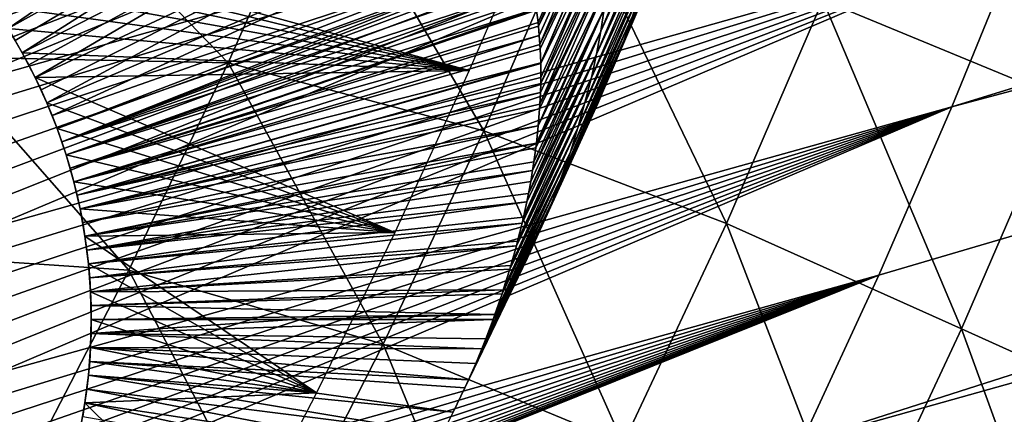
# Model space of a CAD drawing. Header units: millimetres. Extents: x -50 to 50, y -50 to 50.
# Tile 304 of 562: x 25 to 28.8, y -13.2 to -11.7. Entities that reach past the tile are written whole.
import ezdxf

# ---------------------------------------------------------------- set-up
doc = ezdxf.new("R2010")
doc.units = ezdxf.units.MM
doc.header["$LTSCALE"] = 65.185185
for name, color, linetype in [('1', 7, 'CONTINUOUS'), ('12', 7, 'CONTINUOUS'), ('13', 7, 'CONTINUOUS'), ('20', 7, 'CONTINUOUS'), ('21', 7, 'CONTINUOUS'), ('28', 7, 'CONTINUOUS'), ('37', 7, 'CONTINUOUS'), ('39', 7, 'CONTINUOUS'), ('46', 7, 'CONTINUOUS'), ('47', 7, 'CONTINUOUS')]:
    doc.layers.add(name, color=color, linetype=linetype)

msp = doc.modelspace()

# ---------------------------------------------------------------- linework, layer by layer
at = {"layer": '1', "color": 7, "linetype": 'Continuous', "true_color": 0xf5f5f5}
for points in [[(26.7214, -11.8967), (24.6258, -11.3251), (26.991, -11.2716), (26.7214, -11.8967)], [(24.701, -11.4004), (24.6258, -11.3251), (26.7214, -11.8967), (24.701, -11.4004)], [(24.7724, -11.4793), (24.701, -11.4004), (26.7214, -11.8967), (24.7724, -11.4793)], [(24.8396, -11.5618), (24.7724, -11.4793), (26.7214, -11.8967), (24.8396, -11.5618)], [(24.9026, -11.6475), (24.8396, -11.5618), (26.7214, -11.8967), (24.9026, -11.6475)], [(24.9611, -11.7364), (24.9026, -11.6475), (26.7214, -11.8967), (24.9611, -11.7364)], [(25.0151, -11.8281), (24.9611, -11.7364), (26.7214, -11.8967), (25.0151, -11.8281)], [(25.0644, -11.9224), (25.0151, -11.8281), (26.7214, -11.8967), (25.0644, -11.9224)], [(26.4373, -12.5152), (25.0644, -11.9224), (26.7214, -11.8967), (26.4373, -12.5152)], [(25.1088, -12.0191), (25.0644, -11.9224), (26.4373, -12.5152), (25.1088, -12.0191)], [(25.1483, -12.1178), (25.1088, -12.0191), (26.4373, -12.5152), (25.1483, -12.1178)], [(25.1827, -12.2186), (25.1483, -12.1178), (26.4373, -12.5152), (25.1827, -12.2186)], [(25.2119, -12.3208), (25.1827, -12.2186), (26.4373, -12.5152), (25.2119, -12.3208)], [(25.236, -12.4245), (25.2119, -12.3208), (26.4373, -12.5152), (25.236, -12.4245)], [(25.2548, -12.5292), (25.236, -12.4245), (26.4373, -12.5152), (25.2548, -12.5292)], [(26.1389, -13.127), (25.2548, -12.5292), (26.4373, -12.5152), (26.1389, -13.127)], [(25.2682, -12.6348), (25.2548, -12.5292), (26.1389, -13.127), (25.2682, -12.6348)], [(25.2763, -12.7407), (25.2682, -12.6348), (26.1389, -13.127), (25.2763, -12.7407)], [(25.279, -12.8472), (25.2763, -12.7407), (26.1389, -13.127), (25.279, -12.8472)], [(25.2763, -12.9537), (25.279, -12.8472), (26.1389, -13.127), (25.2763, -12.9537)], [(25.2682, -13.0596), (25.2763, -12.9537), (26.1389, -13.127), (25.2682, -13.0596)], [(25.2548, -13.1652), (25.2682, -13.0596), (26.1389, -13.127), (25.2548, -13.1652)], [(25.8264, -13.7316), (25.2548, -13.1652), (26.1389, -13.127), (25.8264, -13.7316)], [(25.236, -13.2699), (25.2548, -13.1652), (25.8264, -13.7316), (25.236, -13.2699)]]:
    msp.add_3dface(points, dxfattribs=at)
at = {"layer": '12', "color": 7, "linetype": 'Continuous', "true_color": 0xf5f5f5}
for points in [[(24.9611, -11.7364), (25.0151, -11.8281), (24.9887, -11.7819, 2.4), (24.9611, -11.7364)], [(24.9887, -11.7819, 2.4), (25.0151, -11.8281), (25.0151, -11.8281, 2.4), (24.9887, -11.7819, 2.4)], [(25.0151, -11.8281), (25.0644, -11.9224), (25.0403, -11.8749, 2.4), (25.0151, -11.8281)], [(25.0151, -11.8281, 2.4), (25.0151, -11.8281), (25.0403, -11.8749, 2.4), (25.0151, -11.8281, 2.4)], [(25.0403, -11.8749, 2.4), (25.0644, -11.9224), (25.0644, -11.9224, 2.4), (25.0403, -11.8749, 2.4)], [(25.0644, -11.9224), (25.1088, -12.0191), (25.0872, -11.9704, 2.4), (25.0644, -11.9224)], [(25.0644, -11.9224, 2.4), (25.0644, -11.9224), (25.0872, -11.9704, 2.4), (25.0644, -11.9224, 2.4)], [(25.0872, -11.9704, 2.4), (25.1088, -12.0191), (25.1088, -12.019, 2.4), (25.0872, -11.9704, 2.4)], [(25.1088, -12.019, 2.4), (25.1088, -12.0191), (25.1291, -12.0682, 2.4), (25.1088, -12.019, 2.4)], [(25.1088, -12.0191), (25.1483, -12.1178), (25.1291, -12.0682, 2.4), (25.1088, -12.0191)], [(25.1291, -12.0682, 2.4), (25.1483, -12.1178), (25.1483, -12.1179, 2.4), (25.1291, -12.0682, 2.4)], [(25.1483, -12.1178), (25.1827, -12.2186), (25.1661, -12.168, 2.4), (25.1483, -12.1178)], [(25.1483, -12.1179, 2.4), (25.1483, -12.1178), (25.1661, -12.168, 2.4), (25.1483, -12.1179, 2.4)], [(25.1661, -12.168, 2.4), (25.1827, -12.2186), (25.1827, -12.2185, 2.4), (25.1661, -12.168, 2.4)], [(25.1827, -12.2185, 2.4), (25.2119, -12.3208), (25.198, -12.2695, 2.4), (25.1827, -12.2185, 2.4)], [(25.1827, -12.2186), (25.2119, -12.3208), (25.1827, -12.2185, 2.4), (25.1827, -12.2186)], [(25.198, -12.2695, 2.4), (25.2119, -12.3208), (25.2119, -12.3208, 2.4), (25.198, -12.2695, 2.4)], [(25.2119, -12.3208), (25.236, -12.4245), (25.2119, -12.3208, 2.4), (25.2119, -12.3208)], [(25.2119, -12.3208, 2.4), (25.236, -12.4245), (25.2246, -12.3725, 2.4), (25.2119, -12.3208, 2.4)], [(25.2246, -12.3725, 2.4), (25.236, -12.4245), (25.236, -12.4245, 2.4), (25.2246, -12.3725, 2.4)], [(25.236, -12.4245), (25.2548, -12.5292), (25.236, -12.4245, 2.4), (25.236, -12.4245)], [(25.236, -12.4245, 2.4), (25.2548, -12.5292), (25.246, -12.4767, 2.4), (25.236, -12.4245, 2.4)], [(25.246, -12.4767, 2.4), (25.2548, -12.5292), (25.2548, -12.5292, 2.4), (25.246, -12.4767, 2.4)], [(25.2548, -12.5292), (25.2682, -12.6348), (25.2548, -12.5292, 2.4), (25.2548, -12.5292)], [(25.2548, -12.5292, 2.4), (25.2682, -12.6348), (25.2621, -12.5819, 2.4), (25.2548, -12.5292, 2.4)], [(25.2621, -12.5819, 2.4), (25.2682, -12.6348), (25.2682, -12.6347, 2.4), (25.2621, -12.5819, 2.4)], [(25.2682, -12.6347, 2.4), (25.2763, -12.7407), (25.2729, -12.6877, 2.4), (25.2682, -12.6347, 2.4)], [(25.2682, -12.6348), (25.2763, -12.7407), (25.2682, -12.6347, 2.4), (25.2682, -12.6348)], [(25.2729, -12.6877, 2.4), (25.2763, -12.7407), (25.2763, -12.7408, 2.4), (25.2729, -12.6877, 2.4)], [(25.2763, -12.7407), (25.279, -12.8472), (25.2763, -12.7408, 2.4), (25.2763, -12.7407)], [(25.2763, -12.7408, 2.4), (25.279, -12.8472), (25.2783, -12.794, 2.4), (25.2763, -12.7408, 2.4)], [(25.2783, -12.794, 2.4), (25.279, -12.8472), (25.279, -12.8472, 2.4), (25.2783, -12.794, 2.4)]]:
    msp.add_3dface(points, dxfattribs=at)
at = {"layer": '13', "color": 7, "linetype": 'Continuous', "true_color": 0xf5f5f5}
for points in [[(25.279, -12.8472), (25.2763, -12.9537), (25.279, -12.8472, 2.4), (25.279, -12.8472)], [(25.279, -12.8472, 2.4), (25.2763, -12.9537), (25.2783, -12.9004, 2.4), (25.279, -12.8472, 2.4)], [(25.2783, -12.9004, 2.4), (25.2763, -12.9537), (25.2763, -12.9536, 2.4), (25.2783, -12.9004, 2.4)], [(25.2763, -12.9537), (25.2682, -13.0596), (25.2763, -12.9536, 2.4), (25.2763, -12.9537)], [(25.2763, -12.9536, 2.4), (25.2682, -13.0596), (25.2729, -13.0067, 2.4), (25.2763, -12.9536, 2.4)], [(25.2729, -13.0067, 2.4), (25.2682, -13.0596), (25.2682, -13.0597, 2.4), (25.2729, -13.0067, 2.4)], [(25.2682, -13.0596), (25.2548, -13.1652), (25.2682, -13.0597, 2.4), (25.2682, -13.0596)], [(25.2682, -13.0597, 2.4), (25.2548, -13.1652), (25.2621, -13.1125, 2.4), (25.2682, -13.0597, 2.4)], [(25.2621, -13.1125, 2.4), (25.2548, -13.1652), (25.2548, -13.1652, 2.4), (25.2621, -13.1125, 2.4)], [(25.2548, -13.1652, 2.4), (25.236, -13.2699), (25.246, -13.2177, 2.4), (25.2548, -13.1652, 2.4)], [(25.2548, -13.1652), (25.236, -13.2699), (25.2548, -13.1652, 2.4), (25.2548, -13.1652)]]:
    msp.add_3dface(points, dxfattribs=at)
at = {"layer": '20', "color": 7, "linetype": 'Continuous', "true_color": 0xf5f5f5}
for points in [[(26.8128, -12.8472, 3.9338), (25.2783, -12.9004, 2.4), (26.7848, -12.9209, 3.9066), (26.8128, -12.8472, 3.9338)], [(26.0459, -12.8472, 3.1669), (25.2783, -12.9004, 2.4), (26.8128, -12.8472, 3.9338), (26.0459, -12.8472, 3.1669)], [(25.279, -12.8472, 2.4), (25.2783, -12.9004, 2.4), (26.0459, -12.8472, 3.1669), (25.279, -12.8472, 2.4)], [(25.2783, -12.9004, 2.4), (25.2763, -12.9536, 2.4), (26.7696, -12.9591, 3.8923), (25.2783, -12.9004, 2.4)], [(26.7848, -12.9209, 3.9066), (25.2783, -12.9004, 2.4), (26.7696, -12.9591, 3.8923), (26.7848, -12.9209, 3.9066)], [(25.2763, -12.9536, 2.4), (25.2729, -13.0067, 2.4), (26.7192, -13.0771, 3.8477), (25.2763, -12.9536, 2.4)], [(26.7466, -13.0145, 3.8715), (25.2763, -12.9536, 2.4), (26.7192, -13.0771, 3.8477), (26.7466, -13.0145, 3.8715)], [(26.7696, -12.9591, 3.8923), (25.2763, -12.9536, 2.4), (26.7466, -13.0145, 3.8715), (26.7696, -12.9591, 3.8923)], [(25.2729, -13.0067, 2.4), (25.2682, -13.0597, 2.4), (26.6611, -13.2003, 3.8), (25.2729, -13.0067, 2.4)], [(26.7053, -13.1077, 3.836), (25.2729, -13.0067, 2.4), (26.6611, -13.2003, 3.8), (26.7053, -13.1077, 3.836)], [(26.7192, -13.0771, 3.8477), (25.2729, -13.0067, 2.4), (26.7053, -13.1077, 3.836), (26.7192, -13.0771, 3.8477)], [(25.2682, -13.0597, 2.4), (25.2621, -13.1125, 2.4), (26.62, -13.2837, 3.7686), (25.2682, -13.0597, 2.4)], [(26.6611, -13.2003, 3.8), (25.2682, -13.0597, 2.4), (26.62, -13.2837, 3.7686), (26.6611, -13.2003, 3.8)], [(25.2621, -13.1125, 2.4), (25.2548, -13.1652, 2.4), (26.5792, -13.365, 3.7395), (25.2621, -13.1125, 2.4)], [(26.62, -13.2837, 3.7686), (25.2621, -13.1125, 2.4), (26.5792, -13.365, 3.7395), (26.62, -13.2837, 3.7686)], [(25.2548, -13.1652, 2.4), (25.246, -13.2177, 2.4), (26.5391, -13.4441, 3.7127), (25.2548, -13.1652, 2.4)], [(26.5792, -13.365, 3.7395), (25.2548, -13.1652, 2.4), (26.5391, -13.4441, 3.7127), (26.5792, -13.365, 3.7395)]]:
    msp.add_3dface(points, dxfattribs=at)
at = {"layer": '21', "color": 7, "linetype": 'Continuous', "true_color": 0xf5f5f5}
for points in [[(26.5295, -10.6623, 4.3), (24.9324, -11.6916, 2.4), (24.9611, -11.7364, 2.4), (26.5295, -10.6623, 4.3)], [(26.6213, -10.81, 4.3), (26.5295, -10.6623, 4.3), (24.9611, -11.7364, 2.4), (26.6213, -10.81, 4.3)], [(26.6213, -10.81, 4.3), (24.9611, -11.7364, 2.4), (24.9887, -11.7819, 2.4), (26.6213, -10.81, 4.3)], [(26.6213, -10.81, 4.3), (24.9887, -11.7819, 2.4), (25.0151, -11.8281, 2.4), (26.6213, -10.81, 4.3)], [(26.7065, -10.9614, 4.3), (26.6213, -10.81, 4.3), (25.0151, -11.8281, 2.4), (26.7065, -10.9614, 4.3)], [(26.7065, -10.9614, 4.3), (25.0151, -11.8281, 2.4), (25.0403, -11.8749, 2.4), (26.7065, -10.9614, 4.3)], [(26.7065, -10.9614, 4.3), (25.0403, -11.8749, 2.4), (25.0644, -11.9224, 2.4), (26.7065, -10.9614, 4.3)], [(26.7852, -11.1164, 4.3), (26.7065, -10.9614, 4.3), (25.0644, -11.9224, 2.4), (26.7852, -11.1164, 4.3)], [(26.7852, -11.1164, 4.3), (25.0644, -11.9224, 2.4), (25.0872, -11.9704, 2.4), (26.7852, -11.1164, 4.3)], [(26.7852, -11.1164, 4.3), (25.0872, -11.9704, 2.4), (25.1088, -12.019, 2.4), (26.7852, -11.1164, 4.3)], [(26.8569, -11.2746, 4.3), (26.7852, -11.1164, 4.3), (25.1088, -12.019, 2.4), (26.8569, -11.2746, 4.3)], [(26.8569, -11.2746, 4.3), (25.1088, -12.019, 2.4), (25.1291, -12.0682, 2.4), (26.8569, -11.2746, 4.3)], [(26.9218, -11.436, 4.3), (26.8569, -11.2746, 4.3), (25.1291, -12.0682, 2.4), (26.9218, -11.436, 4.3)], [(26.9218, -11.436, 4.3), (25.1291, -12.0682, 2.4), (25.1483, -12.1179, 2.4), (26.9218, -11.436, 4.3)], [(26.9218, -11.436, 4.3), (25.1483, -12.1179, 2.4), (26.9335, -11.469, 4.2994), (26.9218, -11.436, 4.3)], [(25.1483, -12.1179, 2.4), (25.1661, -12.168, 2.4), (26.9335, -11.469, 4.2994), (25.1483, -12.1179, 2.4)], [(26.9335, -11.469, 4.2994), (25.1661, -12.168, 2.4), (26.9387, -11.4854, 4.2988), (26.9335, -11.469, 4.2994)], [(26.9387, -11.4854, 4.2988), (25.1661, -12.168, 2.4), (26.9443, -11.504, 4.2977), (26.9387, -11.4854, 4.2988)], [(26.9443, -11.504, 4.2977), (25.1661, -12.168, 2.4), (26.954, -11.5399, 4.295), (26.9443, -11.504, 4.2977)], [(26.954, -11.5399, 4.295), (25.1661, -12.168, 2.4), (26.9634, -11.58, 4.2909), (26.954, -11.5399, 4.295)], [(25.1661, -12.168, 2.4), (25.1827, -12.2185, 2.4), (26.9634, -11.58, 4.2909), (25.1661, -12.168, 2.4)], [(26.9634, -11.58, 4.2909), (25.1827, -12.2185, 2.4), (26.9672, -11.5984, 4.2887), (26.9634, -11.58, 4.2909)], [(26.9672, -11.5984, 4.2887), (25.1827, -12.2185, 2.4), (26.9716, -11.6217, 4.2857), (26.9672, -11.5984, 4.2887)], [(26.9716, -11.6217, 4.2857), (25.1827, -12.2185, 2.4), (26.978, -11.6609, 4.2799), (26.9716, -11.6217, 4.2857)], [(25.1827, -12.2185, 2.4), (25.198, -12.2695, 2.4), (26.978, -11.6609, 4.2799), (25.1827, -12.2185, 2.4)], [(26.978, -11.6609, 4.2799), (25.198, -12.2695, 2.4), (26.9787, -11.6658, 4.2792), (26.978, -11.6609, 4.2799)], [(26.9787, -11.6658, 4.2792), (25.198, -12.2695, 2.4), (26.9847, -11.7127, 4.2712), (26.9787, -11.6658, 4.2792)], [(26.9847, -11.7127, 4.2712), (25.198, -12.2695, 2.4), (26.9863, -11.727, 4.2687), (26.9847, -11.7127, 4.2712)], [(26.9863, -11.727, 4.2687), (25.198, -12.2695, 2.4), (26.9895, -11.7622, 4.262), (26.9863, -11.727, 4.2687)], [(25.198, -12.2695, 2.4), (25.2119, -12.3208, 2.4), (26.9895, -11.7622, 4.262), (25.198, -12.2695, 2.4)], [(26.9895, -11.7622, 4.262), (25.2119, -12.3208, 2.4), (26.992, -11.7967, 4.255), (26.9895, -11.7622, 4.262)], [(26.992, -11.7967, 4.255), (25.2119, -12.3208, 2.4), (26.9929, -11.8136, 4.2515), (26.992, -11.7967, 4.255)], [(26.9929, -11.8136, 4.2515), (25.2119, -12.3208, 2.4), (26.9948, -11.8668, 4.2397), (26.9929, -11.8136, 4.2515)], [(25.2119, -12.3208, 2.4), (25.2246, -12.3725, 2.4), (26.9948, -11.8668, 4.2397), (25.2119, -12.3208, 2.4)], [(26.9948, -11.8668, 4.2397), (25.2246, -12.3725, 2.4), (26.9948, -11.8697, 4.2391), (26.9948, -11.8668, 4.2397)], [(26.9948, -11.8697, 4.2391), (25.2246, -12.3725, 2.4), (26.9952, -11.9225, 4.2266), (26.9948, -11.8697, 4.2391)], [(26.9952, -11.9225, 4.2266), (25.2246, -12.3725, 2.4), (26.9949, -11.9457, 4.2209), (26.9952, -11.9225, 4.2266)], [(26.9949, -11.9457, 4.2209), (25.2246, -12.3725, 2.4), (26.9939, -11.9807, 4.2121), (26.9949, -11.9457, 4.2209)], [(25.2246, -12.3725, 2.4), (25.236, -12.4245, 2.4), (26.9939, -11.9807, 4.2121), (25.2246, -12.3725, 2.4)], [(26.9939, -11.9807, 4.2121), (25.236, -12.4245, 2.4), (26.9919, -12.0248, 4.2006), (26.9939, -11.9807, 4.2121)], [(26.9919, -12.0248, 4.2006), (25.236, -12.4245, 2.4), (26.9908, -12.042, 4.196), (26.9919, -12.0248, 4.2006)], [(26.9908, -12.042, 4.196), (25.236, -12.4245, 2.4), (26.9858, -12.1068, 4.1781), (26.9908, -12.042, 4.196)], [(25.236, -12.4245, 2.4), (25.246, -12.4767, 2.4), (26.9858, -12.1068, 4.1781), (25.236, -12.4245, 2.4)], [(26.9858, -12.1068, 4.1781), (25.246, -12.4767, 2.4), (26.9786, -12.1742, 4.1588), (26.9858, -12.1068, 4.1781)], [(25.246, -12.4767, 2.4), (25.2548, -12.5292, 2.4), (26.9786, -12.1742, 4.1588), (25.246, -12.4767, 2.4)], [(26.9786, -12.1742, 4.1588), (25.2548, -12.5292, 2.4), (26.9765, -12.1909, 4.1538), (26.9786, -12.1742, 4.1588)], [(26.9765, -12.1909, 4.1538), (25.2548, -12.5292, 2.4), (26.969, -12.2455, 4.1375), (26.9765, -12.1909, 4.1538)], [(26.969, -12.2455, 4.1375), (25.2548, -12.5292, 2.4), (26.9641, -12.2774, 4.1277), (26.969, -12.2455, 4.1375)], [(25.2548, -12.5292, 2.4), (25.2621, -12.5819, 2.4), (26.9641, -12.2774, 4.1277), (25.2548, -12.5292, 2.4)], [(26.9641, -12.2774, 4.1277), (25.2621, -12.5819, 2.4), (26.9568, -12.3203, 4.1144), (26.9641, -12.2774, 4.1277)], [(26.9568, -12.3203, 4.1144), (25.2621, -12.5819, 2.4), (26.9483, -12.3658, 4.0999), (26.9568, -12.3203, 4.1144)], [(26.9483, -12.3658, 4.0999), (25.2621, -12.5819, 2.4), (26.9418, -12.3981, 4.0895), (26.9483, -12.3658, 4.0999)], [(25.2621, -12.5819, 2.4), (25.2682, -12.6347, 2.4), (26.9418, -12.3981, 4.0895), (25.2621, -12.5819, 2.4)], [(26.9418, -12.3981, 4.0895), (25.2682, -12.6347, 2.4), (26.9292, -12.4559, 4.0706), (26.9418, -12.3981, 4.0895)], [(26.9292, -12.4559, 4.0706), (25.2682, -12.6347, 2.4), (26.9237, -12.4797, 4.0627), (26.9292, -12.4559, 4.0706)], [(25.2682, -12.6347, 2.4), (25.2729, -12.6877, 2.4), (26.9237, -12.4797, 4.0627), (25.2682, -12.6347, 2.4)], [(26.9237, -12.4797, 4.0627), (25.2729, -12.6877, 2.4), (26.9068, -12.5475, 4.0399), (26.9237, -12.4797, 4.0627)], [(26.9068, -12.5475, 4.0399), (25.2729, -12.6877, 2.4), (26.9022, -12.565, 4.0339), (26.9068, -12.5475, 4.0399)], [(25.2729, -12.6877, 2.4), (25.2763, -12.7408, 2.4), (26.9022, -12.565, 4.0339), (25.2729, -12.6877, 2.4)], [(26.9022, -12.565, 4.0339), (25.2763, -12.7408, 2.4), (26.8812, -12.6401, 4.008), (26.9022, -12.565, 4.0339)], [(26.8812, -12.6401, 4.008), (25.2763, -12.7408, 2.4), (26.8769, -12.6546, 4.0029), (26.8812, -12.6401, 4.008)], [(26.8769, -12.6546, 4.0029), (25.2763, -12.7408, 2.4), (26.8522, -12.7336, 3.975), (26.8769, -12.6546, 4.0029)], [(25.2763, -12.7408, 2.4), (25.2783, -12.794, 2.4), (26.8522, -12.7336, 3.975), (25.2763, -12.7408, 2.4)], [(26.8522, -12.7336, 3.975), (25.2783, -12.794, 2.4), (26.8472, -12.7489, 3.9695), (26.8522, -12.7336, 3.975)], [(26.8472, -12.7489, 3.9695), (25.2783, -12.794, 2.4), (26.82, -12.8274, 3.9411), (26.8472, -12.7489, 3.9695)], [(25.2783, -12.794, 2.4), (25.279, -12.8472, 2.4), (26.82, -12.8274, 3.9411), (25.2783, -12.794, 2.4)], [(25.279, -12.8472, 2.4), (26.0459, -12.8472, 3.1669), (26.82, -12.8274, 3.9411), (25.279, -12.8472, 2.4)], [(26.0459, -12.8472, 3.1669), (26.8128, -12.8472, 3.9338), (26.82, -12.8274, 3.9411), (26.0459, -12.8472, 3.1669)]]:
    msp.add_3dface(points, dxfattribs=at)
at = {"layer": '28', "color": 7, "linetype": 'Continuous', "true_color": 0xf5f5f5}
for points in [[(26.9787, -11.6658, 4.2792), (26.9847, -11.7127, 4.2712), (27.2485, -11.1043, 4.2687), (26.9787, -11.6658, 4.2792)], [(26.9847, -11.7127, 4.2712), (26.9863, -11.727, 4.2687), (27.2485, -11.1043, 4.2687), (26.9847, -11.7127, 4.2712)], [(27.2485, -11.1043, 4.2687), (26.9863, -11.727, 4.2687), (27.2565, -11.1719, 4.255), (27.2485, -11.1043, 4.2687)], [(27.4858, -11.1203, 4.0999), (27.2367, -11.6602, 4.1277), (27.2241, -11.7464, 4.0999), (27.4858, -11.1203, 4.0999)], [(27.4858, -11.1203, 4.0999), (27.2241, -11.7464, 4.0999), (27.473, -11.2058, 4.0705), (27.4858, -11.1203, 4.0999)], [(27.5758, -11.1506, 3.8712), (27.345, -11.689, 3.9064), (27.3135, -11.7785, 3.8712), (27.5758, -11.1506, 3.8712)], [(27.5758, -11.1506, 3.8712), (27.3135, -11.7785, 3.8712), (27.5447, -11.2372, 3.8357), (27.5758, -11.1506, 3.8712)], [(26.9863, -11.727, 4.2687), (26.9895, -11.7622, 4.262), (27.2565, -11.1719, 4.255), (26.9863, -11.727, 4.2687)], [(26.9895, -11.7622, 4.262), (26.992, -11.7967, 4.255), (27.2565, -11.1719, 4.255), (26.9895, -11.7622, 4.262)], [(27.2565, -11.1719, 4.255), (26.992, -11.7967, 4.255), (27.2577, -11.2529, 4.2391), (27.2565, -11.1719, 4.255)], [(27.473, -11.2058, 4.0705), (27.2082, -11.8343, 4.0705), (27.4571, -11.2928, 4.0398), (27.473, -11.2058, 4.0705)], [(27.473, -11.2058, 4.0705), (27.2241, -11.7464, 4.0999), (27.2082, -11.8343, 4.0705), (27.473, -11.2058, 4.0705)], [(27.5447, -11.2372, 3.8357), (27.2792, -11.8673, 3.8357), (27.4687, -11.4251, 3.8), (27.5447, -11.2372, 3.8357)], [(27.5447, -11.2372, 3.8357), (27.3135, -11.7785, 3.8712), (27.2792, -11.8673, 3.8357), (27.5447, -11.2372, 3.8357)], [(26.992, -11.7967, 4.255), (26.9929, -11.8136, 4.2515), (27.2577, -11.2529, 4.2391), (26.992, -11.7967, 4.255)], [(26.9929, -11.8136, 4.2515), (26.9948, -11.8668, 4.2397), (27.2577, -11.2529, 4.2391), (26.9929, -11.8136, 4.2515)], [(26.9948, -11.8668, 4.2397), (26.9948, -11.8697, 4.2391), (27.2577, -11.2529, 4.2391), (26.9948, -11.8668, 4.2397)], [(27.2577, -11.2529, 4.2391), (26.9948, -11.8697, 4.2391), (27.2603, -11.3272, 4.2209), (27.2577, -11.2529, 4.2391)], [(27.4571, -11.2928, 4.0398), (27.2082, -11.8343, 4.0705), (27.1892, -11.9235, 4.0398), (27.4571, -11.2928, 4.0398)], [(27.4571, -11.2928, 4.0398), (27.1892, -11.9235, 4.0398), (27.4297, -11.401, 4.0079), (27.4571, -11.2928, 4.0398)], [(26.9948, -11.8697, 4.2391), (26.9952, -11.9225, 4.2266), (27.2603, -11.3272, 4.2209), (26.9948, -11.8697, 4.2391)], [(26.9952, -11.9225, 4.2266), (26.9949, -11.9457, 4.2209), (27.2603, -11.3272, 4.2209), (26.9952, -11.9225, 4.2266)], [(27.2603, -11.3272, 4.2209), (26.9949, -11.9457, 4.2209), (27.26, -11.4041, 4.2005), (27.2603, -11.3272, 4.2209)], [(26.9939, -11.9807, 4.2121), (26.9919, -12.0248, 4.2006), (27.26, -11.4041, 4.2005), (26.9939, -11.9807, 4.2121)], [(27.26, -11.4041, 4.2005), (26.9919, -12.0248, 4.2006), (27.2569, -11.4835, 4.1781), (27.26, -11.4041, 4.2005)], [(26.9949, -11.9457, 4.2209), (26.9939, -11.9807, 4.2121), (27.26, -11.4041, 4.2005), (26.9949, -11.9457, 4.2209)], [(27.4297, -11.401, 4.0079), (27.1892, -11.9235, 4.0398), (27.1624, -12.0239, 4.0079), (27.4297, -11.401, 4.0079)], [(27.4297, -11.401, 4.0079), (27.1624, -12.0239, 4.0079), (27.4074, -11.4899, 3.9749), (27.4297, -11.401, 4.0079)], [(27.4687, -11.4251, 3.8), (27.2792, -11.8673, 3.8357), (27.2125, -12.0227, 3.8), (27.4687, -11.4251, 3.8)], [(26.9908, -12.042, 4.196), (26.9858, -12.1068, 4.1781), (27.2569, -11.4835, 4.1781), (26.9908, -12.042, 4.196)], [(27.2569, -11.4835, 4.1781), (26.9858, -12.1068, 4.1781), (27.2505, -11.5657, 4.1538), (27.2569, -11.4835, 4.1781)], [(26.9919, -12.0248, 4.2006), (26.9908, -12.042, 4.196), (27.2569, -11.4835, 4.1781), (26.9919, -12.0248, 4.2006)], [(27.4074, -11.4899, 3.9749), (27.1369, -12.1151, 3.9749), (27.382, -11.5795, 3.941), (27.4074, -11.4899, 3.9749)], [(27.4074, -11.4899, 3.9749), (27.1624, -12.0239, 4.0079), (27.1369, -12.1151, 3.9749), (27.4074, -11.4899, 3.9749)], [(26.9786, -12.1742, 4.1588), (26.9765, -12.1909, 4.1538), (27.2505, -11.5657, 4.1538), (26.9786, -12.1742, 4.1588)], [(27.2505, -11.5657, 4.1538), (26.9765, -12.1909, 4.1538), (27.2367, -11.6602, 4.1277), (27.2505, -11.5657, 4.1538)], [(26.9858, -12.1068, 4.1781), (26.9786, -12.1742, 4.1588), (27.2505, -11.5657, 4.1538), (26.9858, -12.1068, 4.1781)], [(27.382, -11.5795, 3.941), (27.1081, -12.2069, 3.941), (27.345, -11.689, 3.9064), (27.382, -11.5795, 3.941)], [(27.382, -11.5795, 3.941), (27.1369, -12.1151, 3.9749), (27.1081, -12.2069, 3.941), (27.382, -11.5795, 3.941)], [(26.969, -12.2455, 4.1375), (26.9641, -12.2774, 4.1277), (27.2367, -11.6602, 4.1277), (26.969, -12.2455, 4.1375)], [(27.2367, -11.6602, 4.1277), (26.9641, -12.2774, 4.1277), (27.2241, -11.7464, 4.0999), (27.2367, -11.6602, 4.1277)], [(26.9765, -12.1909, 4.1538), (26.969, -12.2455, 4.1375), (27.2367, -11.6602, 4.1277), (26.9765, -12.1909, 4.1538)], [(27.345, -11.689, 3.9064), (27.0717, -12.3086, 3.9064), (27.3135, -11.7785, 3.8712), (27.345, -11.689, 3.9064)], [(27.345, -11.689, 3.9064), (27.1081, -12.2069, 3.941), (27.0717, -12.3086, 3.9064), (27.345, -11.689, 3.9064)], [(26.9568, -12.3203, 4.1144), (26.9483, -12.3658, 4.0999), (27.2241, -11.7464, 4.0999), (26.9568, -12.3203, 4.1144)], [(27.2241, -11.7464, 4.0999), (26.9483, -12.3658, 4.0999), (27.2082, -11.8343, 4.0705), (27.2241, -11.7464, 4.0999)], [(26.9641, -12.2774, 4.1277), (26.9568, -12.3203, 4.1144), (27.2241, -11.7464, 4.0999), (26.9641, -12.2774, 4.1277)], [(27.3135, -11.7785, 3.8712), (27.0717, -12.3086, 3.9064), (27.0369, -12.4002, 3.8712), (27.3135, -11.7785, 3.8712)], [(27.3135, -11.7785, 3.8712), (27.0369, -12.4002, 3.8712), (27.2792, -11.8673, 3.8357), (27.3135, -11.7785, 3.8712)], [(26.9418, -12.3981, 4.0895), (26.9292, -12.4559, 4.0706), (27.2082, -11.8343, 4.0705), (26.9418, -12.3981, 4.0895)], [(27.2082, -11.8343, 4.0705), (26.9292, -12.4559, 4.0706), (27.1892, -11.9235, 4.0398), (27.2082, -11.8343, 4.0705)], [(26.9483, -12.3658, 4.0999), (26.9418, -12.3981, 4.0895), (27.2082, -11.8343, 4.0705), (26.9483, -12.3658, 4.0999)], [(27.2792, -11.8673, 3.8357), (26.9992, -12.4911, 3.8357), (27.2125, -12.0227, 3.8), (27.2792, -11.8673, 3.8357)], [(27.2792, -11.8673, 3.8357), (27.0369, -12.4002, 3.8712), (26.9992, -12.4911, 3.8357), (27.2792, -11.8673, 3.8357)], [(26.9237, -12.4797, 4.0627), (26.9068, -12.5475, 4.0399), (27.1892, -11.9235, 4.0398), (26.9237, -12.4797, 4.0627)], [(27.1892, -11.9235, 4.0398), (26.9068, -12.5475, 4.0399), (27.1624, -12.0239, 4.0079), (27.1892, -11.9235, 4.0398)], [(26.9292, -12.4559, 4.0706), (26.9237, -12.4797, 4.0627), (27.1892, -11.9235, 4.0398), (26.9292, -12.4559, 4.0706)], [(26.9022, -12.565, 4.0339), (26.8812, -12.6401, 4.008), (27.1624, -12.0239, 4.0079), (26.9022, -12.565, 4.0339)], [(27.1624, -12.0239, 4.0079), (26.8812, -12.6401, 4.008), (27.1369, -12.1151, 3.9749), (27.1624, -12.0239, 4.0079)], [(26.9068, -12.5475, 4.0399), (26.9022, -12.565, 4.0339), (27.1624, -12.0239, 4.0079), (26.9068, -12.5475, 4.0399)], [(27.2125, -12.0227, 3.8), (26.9992, -12.4911, 3.8357), (26.9432, -12.6145, 3.8), (27.2125, -12.0227, 3.8)], [(26.8769, -12.6546, 4.0029), (26.8522, -12.7336, 3.975), (27.1369, -12.1151, 3.9749), (26.8769, -12.6546, 4.0029)], [(27.1369, -12.1151, 3.9749), (26.8522, -12.7336, 3.975), (27.1081, -12.2069, 3.941), (27.1369, -12.1151, 3.9749)], [(26.8812, -12.6401, 4.008), (26.8769, -12.6546, 4.0029), (27.1369, -12.1151, 3.9749), (26.8812, -12.6401, 4.008)], [(26.8472, -12.7489, 3.9695), (26.82, -12.8274, 3.9411), (27.1081, -12.2069, 3.941), (26.8472, -12.7489, 3.9695)], [(27.1081, -12.2069, 3.941), (26.82, -12.8274, 3.9411), (27.0717, -12.3086, 3.9064), (27.1081, -12.2069, 3.941)], [(26.8522, -12.7336, 3.975), (26.8472, -12.7489, 3.9695), (27.1081, -12.2069, 3.941), (26.8522, -12.7336, 3.975)], [(26.8128, -12.8472, 3.9338), (26.7848, -12.9209, 3.9066), (27.0717, -12.3086, 3.9064), (26.8128, -12.8472, 3.9338)], [(27.0717, -12.3086, 3.9064), (26.7848, -12.9209, 3.9066), (27.0369, -12.4002, 3.8712), (27.0717, -12.3086, 3.9064)], [(26.82, -12.8274, 3.9411), (26.8128, -12.8472, 3.9338), (27.0717, -12.3086, 3.9064), (26.82, -12.8274, 3.9411)], [(26.7696, -12.9591, 3.8923), (26.7466, -13.0145, 3.8715), (27.0369, -12.4002, 3.8712), (26.7696, -12.9591, 3.8923)], [(27.0369, -12.4002, 3.8712), (26.7466, -13.0145, 3.8715), (26.9992, -12.4911, 3.8357), (27.0369, -12.4002, 3.8712)], [(26.7848, -12.9209, 3.9066), (26.7696, -12.9591, 3.8923), (27.0369, -12.4002, 3.8712), (26.7848, -12.9209, 3.9066)], [(26.7192, -13.0771, 3.8477), (26.7053, -13.1077, 3.836), (26.9992, -12.4911, 3.8357), (26.7192, -13.0771, 3.8477)], [(26.9992, -12.4911, 3.8357), (26.7053, -13.1077, 3.836), (26.9432, -12.6145, 3.8), (26.9992, -12.4911, 3.8357)], [(26.7466, -13.0145, 3.8715), (26.7192, -13.0771, 3.8477), (26.9992, -12.4911, 3.8357), (26.7466, -13.0145, 3.8715)], [(26.7053, -13.1077, 3.836), (26.6611, -13.2003, 3.8), (26.9432, -12.6145, 3.8), (26.7053, -13.1077, 3.836)]]:
    msp.add_3dface(points, dxfattribs=at)
at = {"layer": '37', "color": 15, "linetype": 'Continuous', "true_color": 0xaf503c}
for points in [[(28.4149, -10.765, -11.1346), (28.9821, -12.0033, -10.6921), (28.0728, -11.6278, -11.1346), (28.4149, -10.765, -11.1346)], [(29.3352, -11.1126, -10.6921), (28.9821, -12.0033, -10.6921), (28.4149, -10.765, -11.1346), (29.3352, -11.1126, -10.6921)], [(25.0524, -11.091, -12.3767), (24.7053, -11.8441, -12.3767), (23.9553, -11.0717, -12.7621), (25.0524, -11.091, -12.3767)], [(26.1556, -11.0644, -11.977), (25.8014, -11.8669, -11.977), (25.0524, -11.091, -12.3767), (26.1556, -11.0644, -11.977)], [(26.1556, -11.0644, -11.977), (26.7778, -12.1265, -11.5629), (25.8014, -11.8669, -11.977), (26.1556, -11.0644, -11.977)], [(27.1367, -11.3006, -11.5629), (26.7778, -12.1265, -11.5629), (26.1556, -11.0644, -11.977), (27.1367, -11.3006, -11.5629)], [(25.0524, -11.091, -12.3767), (25.8014, -11.8669, -11.977), (24.7053, -11.8441, -12.3767), (25.0524, -11.091, -12.3767)], [(27.1367, -11.3006, -11.5629), (27.7045, -12.4798, -11.1346), (26.7778, -12.1265, -11.5629), (27.1367, -11.3006, -11.5629)], [(28.0728, -11.6278, -11.1346), (27.7045, -12.4798, -11.1346), (27.1367, -11.3006, -11.5629), (28.0728, -11.6278, -11.1346)], [(28.0728, -11.6278, -11.1346), (28.602, -12.8829, -10.6921), (27.7045, -12.4798, -11.1346), (28.0728, -11.6278, -11.1346)], [(28.9821, -12.0033, -10.6921), (28.602, -12.8829, -10.6921), (28.0728, -11.6278, -11.1346), (28.9821, -12.0033, -10.6921)], [(24.7053, -11.8441, -12.3767), (25.4225, -12.6581, -11.977), (24.3355, -12.5863, -12.3767), (24.7053, -11.8441, -12.3767)], [(25.8014, -11.8669, -11.977), (25.4225, -12.6581, -11.977), (24.7053, -11.8441, -12.3767), (25.8014, -11.8669, -11.977)], [(25.8014, -11.8669, -11.977), (26.3938, -12.941, -11.5629), (25.4225, -12.6581, -11.977), (25.8014, -11.8669, -11.977)], [(26.7778, -12.1265, -11.5629), (26.3938, -12.941, -11.5629), (25.8014, -11.8669, -11.977), (26.7778, -12.1265, -11.5629)], [(28.9821, -12.0033, -10.6921), (29.4931, -13.2843, -10.2356), (28.602, -12.8829, -10.6921), (28.9821, -12.0033, -10.6921)], [(26.7778, -12.1265, -11.5629), (27.3104, -13.3202, -11.1346), (26.3938, -12.941, -11.5629), (26.7778, -12.1265, -11.5629)], [(27.7045, -12.4798, -11.1346), (27.3104, -13.3202, -11.1346), (26.7778, -12.1265, -11.5629), (27.7045, -12.4798, -11.1346)], [(27.7045, -12.4798, -11.1346), (28.1951, -13.7504, -10.6921), (27.3104, -13.3202, -11.1346), (27.7045, -12.4798, -11.1346)], [(28.602, -12.8829, -10.6921), (28.1951, -13.7504, -10.6921), (27.7045, -12.4798, -11.1346), (28.602, -12.8829, -10.6921)], [(24.3355, -12.5863, -12.3767), (25.0194, -13.4372, -11.977), (23.9434, -13.317, -12.3767), (24.3355, -12.5863, -12.3767)], [(25.4225, -12.6581, -11.977), (25.0194, -13.4372, -11.977), (24.3355, -12.5863, -12.3767), (25.4225, -12.6581, -11.977)], [(25.4225, -12.6581, -11.977), (25.985, -13.7433, -11.5629), (25.0194, -13.4372, -11.977), (25.4225, -12.6581, -11.977)], [(26.3938, -12.941, -11.5629), (25.985, -13.7433, -11.5629), (25.4225, -12.6581, -11.977), (26.3938, -12.941, -11.5629)], [(28.602, -12.8829, -10.6921), (29.0735, -14.1788, -10.2356), (28.1951, -13.7504, -10.6921), (28.602, -12.8829, -10.6921)], [(29.4931, -13.2843, -10.2356), (29.0735, -14.1788, -10.2356), (28.602, -12.8829, -10.6921), (29.4931, -13.2843, -10.2356)], [(26.3938, -12.941, -11.5629), (26.8908, -14.1481, -11.1346), (25.985, -13.7433, -11.5629), (26.3938, -12.941, -11.5629)], [(27.3104, -13.3202, -11.1346), (26.8908, -14.1481, -11.1346), (26.3938, -12.941, -11.5629), (27.3104, -13.3202, -11.1346)]]:
    msp.add_3dface(points, dxfattribs=at)
at = {"layer": '39', "color": 15, "linetype": 'Continuous', "true_color": 0xaf503c}
for points in [[(28.5649, -12.0349, 4.5), (49.3779, -5.6237, 4.5), (28.8297, -11.3861, 4.5), (28.5649, -12.0349, 4.5)], [(49.2697, -6.5041, 4.5), (49.3779, -5.6237, 4.5), (28.5649, -12.0349, 4.5), (49.2697, -6.5041, 4.5)], [(27.9918, -13.3135, 4.5), (49.2697, -6.5041, 4.5), (28.2856, -12.6773, 4.5), (27.9918, -13.3135, 4.5)], [(49.1457, -7.3826, 4.5), (49.2697, -6.5041, 4.5), (27.9918, -13.3135, 4.5), (49.1457, -7.3826, 4.5)], [(28.2856, -12.6773, 4.5), (49.2697, -6.5041, 4.5), (28.5649, -12.0349, 4.5), (28.2856, -12.6773, 4.5)], [(27.6837, -13.9427, 4.5), (49.1457, -7.3826, 4.5), (27.9918, -13.3135, 4.5), (27.6837, -13.9427, 4.5)], [(49.006, -8.2586, 4.5), (49.1457, -7.3826, 4.5), (27.6837, -13.9427, 4.5), (49.006, -8.2586, 4.5)], [(27.0253, -15.1795, 4.5), (49.006, -8.2586, 4.5), (27.3615, -14.5648, 4.5), (27.0253, -15.1795, 4.5)], [(48.8508, -9.1321, 4.5), (49.006, -8.2586, 4.5), (27.0253, -15.1795, 4.5), (48.8508, -9.1321, 4.5)], [(27.3615, -14.5648, 4.5), (49.006, -8.2586, 4.5), (27.6837, -13.9427, 4.5), (27.3615, -14.5648, 4.5)], [(26.3116, -16.3853, 4.5), (48.8508, -9.1321, 4.5), (26.6753, -15.7865, 4.5), (26.3116, -16.3853, 4.5)], [(48.6799, -10.0026, 4.5), (48.8508, -9.1321, 4.5), (26.3116, -16.3853, 4.5), (48.6799, -10.0026, 4.5)], [(26.6753, -15.7865, 4.5), (48.8508, -9.1321, 4.5), (27.0253, -15.1795, 4.5), (26.6753, -15.7865, 4.5)], [(25.9346, -16.9758, 4.5), (48.6799, -10.0026, 4.5), (26.3116, -16.3853, 4.5), (25.9346, -16.9758, 4.5)], [(48.4936, -10.87, 4.5), (48.6799, -10.0026, 4.5), (25.9346, -16.9758, 4.5), (48.4936, -10.87, 4.5)], [(25.1409, -18.1305, 4.5), (48.4936, -10.87, 4.5), (25.5442, -17.5577, 4.5), (25.1409, -18.1305, 4.5)], [(48.2918, -11.7338, 4.5), (48.4936, -10.87, 4.5), (25.1409, -18.1305, 4.5), (48.2918, -11.7338, 4.5)], [(25.5442, -17.5577, 4.5), (48.4936, -10.87, 4.5), (25.9346, -16.9758, 4.5), (25.5442, -17.5577, 4.5)], [(24.2958, -19.2481, 4.5), (48.2918, -11.7338, 4.5), (24.7246, -18.6941, 4.5), (24.2958, -19.2481, 4.5)], [(48.0746, -12.594, 4.5), (48.2918, -11.7338, 4.5), (24.2958, -19.2481, 4.5), (48.0746, -12.594, 4.5)], [(24.7246, -18.6941, 4.5), (48.2918, -11.7338, 4.5), (25.1409, -18.1305, 4.5), (24.7246, -18.6941, 4.5)], [(23.4011, -20.3265, 4.5), (48.0746, -12.594, 4.5), (23.8545, -19.7924, 4.5), (23.4011, -20.3265, 4.5)], [(47.8421, -13.4501, 4.5), (48.0746, -12.594, 4.5), (23.4011, -20.3265, 4.5), (47.8421, -13.4501, 4.5)], [(23.8545, -19.7924, 4.5), (48.0746, -12.594, 4.5), (24.2958, -19.2481, 4.5), (23.8545, -19.7924, 4.5)]]:
    msp.add_3dface(points, dxfattribs=at)
at = {"layer": '46', "color": 15, "linetype": 'Continuous', "true_color": 0xaf503c}
for points in [[(24.5371, -11.7464), (29.3148, -10.0717), (24.4767, -11.6755), (24.5371, -11.7464)], [(24.5937, -11.8205), (29.3148, -10.0717), (24.5371, -11.7464), (24.5937, -11.8205)], [(24.6462, -11.8974), (29.3148, -10.0717), (24.5937, -11.8205), (24.6462, -11.8974)], [(24.6945, -11.9771), (29.3148, -10.0717), (24.6462, -11.8974), (24.6945, -11.9771)], [(29.0797, -10.7316), (29.3148, -10.0717), (24.6945, -11.9771), (29.0797, -10.7316)], [(24.7386, -12.0592), (29.0797, -10.7316), (24.6945, -11.9771), (24.7386, -12.0592)], [(24.7781, -12.1435), (29.0797, -10.7316), (24.7386, -12.0592), (24.7781, -12.1435)], [(24.8132, -12.2299), (29.0797, -10.7316), (24.7781, -12.1435), (24.8132, -12.2299)], [(24.8436, -12.3179), (29.0797, -10.7316), (24.8132, -12.2299), (24.8436, -12.3179)], [(24.8693, -12.4075), (29.0797, -10.7316), (24.8436, -12.3179), (24.8693, -12.4075)], [(24.8902, -12.4983), (29.0797, -10.7316), (24.8693, -12.4075), (24.8902, -12.4983)], [(28.8296, -11.3862), (29.0797, -10.7316), (24.8902, -12.4983), (28.8296, -11.3862)], [(24.9062, -12.5901), (28.8296, -11.3862), (24.8902, -12.4983), (24.9062, -12.5901)], [(24.9173, -12.6826), (28.8296, -11.3862), (24.9062, -12.5901), (24.9173, -12.6826)], [(24.9122, -13.0546), (28.8296, -11.3862), (24.9209, -12.9618), (24.9122, -13.0546)], [(28.5649, -12.0348), (28.8296, -11.3862), (24.9122, -13.0546), (28.5649, -12.0348)], [(24.9235, -12.7756), (28.8296, -11.3862), (24.9173, -12.6826), (24.9235, -12.7756)], [(24.9209, -12.9618), (28.8296, -11.3862), (24.9247, -12.8687), (24.9209, -12.9618)], [(24.9247, -12.8687), (28.8296, -11.3862), (24.9235, -12.7756), (24.9247, -12.8687)], [(24.7166, -13.6729), (28.5649, -12.0348), (24.7585, -13.5897), (24.7166, -13.6729)], [(28.2856, -12.6774), (28.5649, -12.0348), (24.7166, -13.6729), (28.2856, -12.6774)], [(24.7585, -13.5897), (28.5649, -12.0348), (24.7959, -13.5043), (24.7585, -13.5897)], [(24.7959, -13.5043), (28.5649, -12.0348), (24.8287, -13.4171), (24.7959, -13.5043)], [(24.8287, -13.4171), (28.5649, -12.0348), (24.8568, -13.3283), (24.8287, -13.4171)], [(24.8568, -13.3283), (28.5649, -12.0348), (24.8801, -13.2381), (24.8568, -13.3283)], [(24.8801, -13.2381), (28.5649, -12.0348), (24.8986, -13.1468), (24.8801, -13.2381)], [(24.8986, -13.1468), (28.5649, -12.0348), (24.9122, -13.0546), (24.8986, -13.1468)], [(23.8333, -14.4663), (28.2856, -12.6774), (23.9187, -14.429), (23.8333, -14.4663)], [(27.9918, -13.3134), (28.2856, -12.6774), (23.8333, -14.4663), (27.9918, -13.3134)], [(23.9187, -14.429), (28.2856, -12.6774), (24.0019, -14.3871), (23.9187, -14.429)], [(24.0019, -14.3871), (28.2856, -12.6774), (24.0828, -14.3409), (24.0019, -14.3871)], [(24.0828, -14.3409), (28.2856, -12.6774), (24.1612, -14.2905), (24.0828, -14.3409)], [(24.1612, -14.2905), (28.2856, -12.6774), (24.2367, -14.236), (24.1612, -14.2905)], [(24.2367, -14.236), (28.2856, -12.6774), (24.3092, -14.1775), (24.2367, -14.236)], [(24.3092, -14.1775), (28.2856, -12.6774), (24.3785, -14.1152), (24.3092, -14.1775)], [(24.3785, -14.1152), (28.2856, -12.6774), (24.4444, -14.0493), (24.3785, -14.1152)], [(24.4444, -14.0493), (28.2856, -12.6774), (24.5067, -13.9801), (24.4444, -14.0493)], [(24.5067, -13.9801), (28.2856, -12.6774), (24.5653, -13.9076), (24.5067, -13.9801)], [(24.5653, -13.9076), (28.2856, -12.6774), (24.6198, -13.8321), (24.5653, -13.9076)], [(24.6198, -13.8321), (28.2856, -12.6774), (24.6703, -13.7538), (24.6198, -13.8321)], [(24.6703, -13.7538), (28.2856, -12.6774), (24.7166, -13.6729), (24.6703, -13.7538)]]:
    msp.add_3dface(points, dxfattribs=at)
at = {"layer": '47', "color": 15, "linetype": 'Continuous', "true_color": 0xaf503c}
for points in [[(28.5649, -12.0349, 4.5), (28.8297, -11.3861, 4.5), (28.5649, -12.0348), (28.5649, -12.0349, 4.5)], [(28.8297, -11.3861, 4.5), (28.8296, -11.3862), (28.5649, -12.0348), (28.8297, -11.3861, 4.5)], [(28.5649, -12.0349, 4.5), (28.5649, -12.0348), (28.2856, -12.6774), (28.5649, -12.0349, 4.5)], [(28.2856, -12.6773, 4.5), (28.5649, -12.0349, 4.5), (28.2856, -12.6774), (28.2856, -12.6773, 4.5)], [(27.9918, -13.3135, 4.5), (28.2856, -12.6773, 4.5), (27.9918, -13.3134), (27.9918, -13.3135, 4.5)], [(28.2856, -12.6773, 4.5), (28.2856, -12.6774), (27.9918, -13.3134), (28.2856, -12.6773, 4.5)]]:
    msp.add_3dface(points, dxfattribs=at)

doc.saveas('drawing.dxf')
